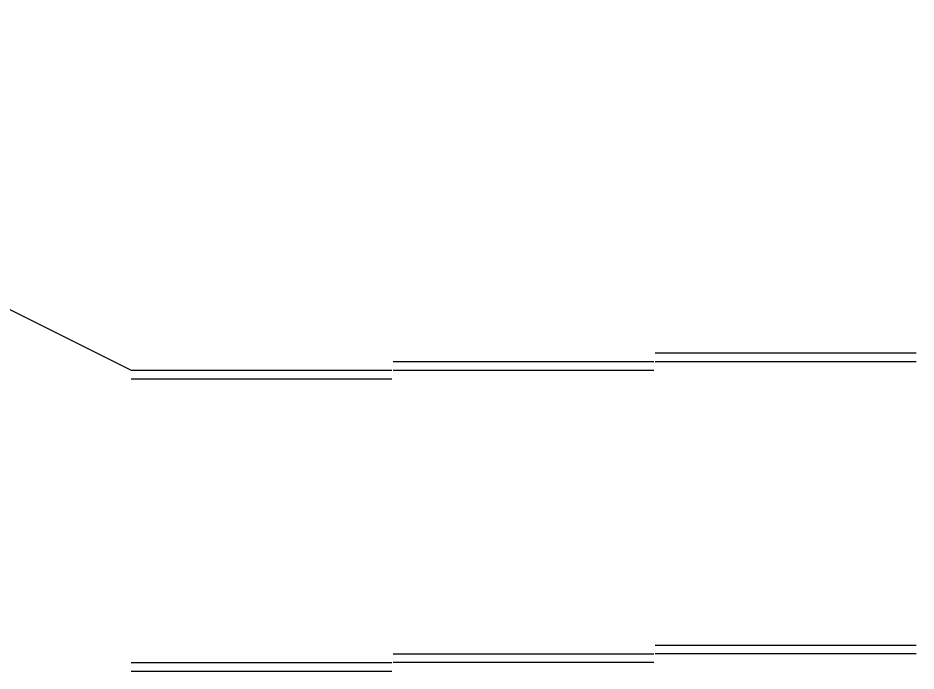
# Model space of a CAD drawing. Extents: x 4180 to 16997695, y 4 to 12629821.
# Drawn here: x 16971554 to 16976695, y 12621980 to 12625721 of the extents above; entities that cross this region are included whole.
import ezdxf

# ---------------------------------------------------------------- set-up
doc = ezdxf.new("R2010")
doc.units = 0
doc.layers.add('RD_DDB_Profile_Elev', color=7, linetype='Continuous')
doc.layers.add('RD_DDB_Profile_Lbl', color=7, linetype='Continuous')

msp = doc.modelspace()

# ---------------------------------------------------------------- linework, layer by layer
at = {"layer": 'RD_DDB_Profile_Elev'}
for p, q in [((16967904.6, 12625852.3), (16972202.1, 12623702.6)), ((16975202.1, 12623802.6), (16976694.5, 12623802.6)), ((16973702.1, 12623752.6), (16975194.5, 12623752.6)), ((16972202.1, 12623702.6), (16973694.5, 12623702.6)), ((16975202.1, 12622128.8), (16976694.5, 12622128.8)), ((16973702.1, 12622078.8), (16975194.5, 12622078.8)), ((16972202.1, 12622028.8), (16973694.5, 12622028.8))]:
    msp.add_line(p, q, dxfattribs=at)
at = {"layer": 'RD_DDB_Profile_Lbl'}
for p, q in [((16975202.1, 12623753.7), (16976694.5, 12623753.7)), ((16973702.1, 12623703.7), (16975194.5, 12623703.7)), ((16972202.1, 12623653.7), (16973694.5, 12623653.7)), ((16975202.1, 12622079.8), (16976694.5, 12622079.8)), ((16973702.1, 12622029.8), (16975194.5, 12622029.8)), ((16972202.1, 12621979.8), (16973694.5, 12621979.8))]:
    msp.add_line(p, q, dxfattribs=at)

doc.saveas('drawing.dxf')
